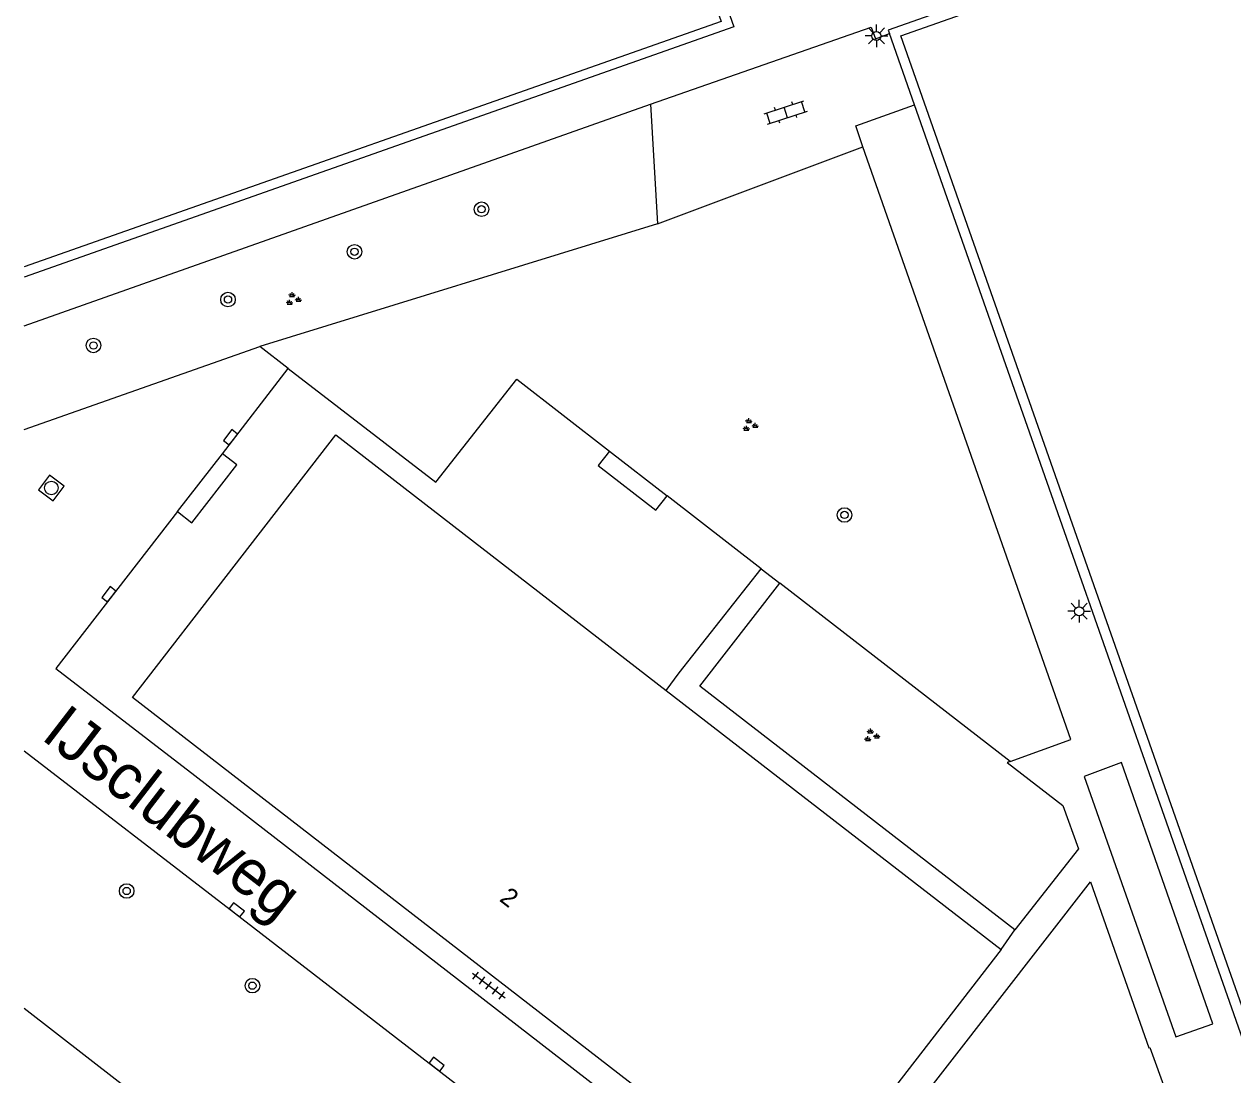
# Model space of a CAD drawing. Extents: x 135990 to 139000, y 393500 to 396000.
# Drawn here: x 136000 to 136066.4, y 395790 to 395847.7 of the extents above; entities that cross this region are included whole.
import ezdxf

# ---------------------------------------------------------------- set-up
doc = ezdxf.new("R2010")
doc.units = 0
for name, color, linetype in [('gg-afsc-hekwerk', 7, 'Continuous'), ('gg-anno-huisnummerreeks BGT', 7, 'Continuous'), ('gg-anno-openbare ruimte label', 7, 'Continuous'), ('gg-bbg-hoofdgebouw', 7, 'Continuous'), ('gg-knt-trap', 7, 'Continuous'), ('gg-knt-verharding', 7, 'Continuous'), ('gg-kwrk-keermuur', 7, 'Continuous'), ('gt-grn-groengrens', 7, 'Continuous'), ('gt-grn-weggrens', 7, 'Continuous'), ('gt-symb-boom', 7, 'Continuous'), ('gt-symb-groenvak', 7, 'Continuous'), ('gt-symb-klinker verharding', 7, 'Continuous'), ('gt-symb-kolk', 7, 'Continuous'), ('gt-symb-lichtmast', 7, 'Continuous'), ('gt-symb-rioolschacht', 7, 'Continuous'), ('gt-symb-tegel verharding', 7, 'Continuous')]:
    doc.layers.add(name, color=color, linetype=linetype)

# ---------------------------------------------------------------- blocks, each defined once
blk = doc.blocks.new('gt0-GRVAK')
at = {"layer": 'gt-symb-groenvak'}
for p, q in [((-0.11, 0.189), (-0.228, 0.24)), ((-0.182, 0.153), (0.088, 0.153)), ((-0.091, 0.211), (-0.156, 0.322)), ((-0.047, 0.214), (-0.047, 0.393)), ((-0.004, 0.211), (0.061, 0.322)), ((0.015, 0.189), (0.133, 0.24)), ((0.262, -0.052), (0.197, 0.059)), ((0.305, -0.049), (0.305, 0.13)), ((0.349, -0.052), (0.414, 0.059)), ((-0.245, -0.228), (-0.363, -0.177)), ((-0.318, -0.264), (-0.047, -0.264)), ((-0.226, -0.206), (-0.291, -0.095)), ((-0.183, -0.203), (-0.183, -0.024)), ((-0.139, -0.206), (-0.074, -0.095)), ((-0.12, -0.228), (-0.002, -0.177)), ((0.243, -0.074), (0.125, -0.023)), ((0.17, -0.11), (0.441, -0.11)), ((0.368, -0.074), (0.486, -0.023))]:
    blk.add_line(p, q, dxfattribs=at)
blk = doc.blocks.new('gt0-LMAST')
at = {"layer": 'gt-symb-lichtmast'}
for p, q in [((-0.182, 0.173), (-0.447, 0.438)), ((-0.005, 0.246), (-0.005, 0.621)), ((0.172, 0.173), (0.437, 0.438)), ((-0.255, -0.004), (-0.63, -0.004)), ((-0.182, -0.181), (-0.447, -0.446)), ((-0.005, -0.254), (-0.005, -0.629)), ((0.437, -0.446), (0.172, -0.181)), ((0.245, -0.004), (0.62, -0.004))]:
    blk.add_line(p, q, dxfattribs=at)
blk.add_circle((-0.005, -0.004), 0.25, dxfattribs=at)
blk = doc.blocks.new('gt0-KL1')
at = {"layer": 'gt-symb-klinker verharding'}
for p, q in [((-1.15, 0.3), (1.15, 0.3)), ((-1, -0.3), (-1, 0.3)), ((-0.5, 0.3), (-0.5, 0.45)), ((0, -0.3), (0, 0.3)), ((0.5, 0.3), (0.5, 0.45)), ((1, -0.3), (1, 0.3)), ((-1.15, -0.3), (1.15, -0.3)), ((-0.5, -0.45), (-0.5, -0.3)), ((0.5, -0.45), (0.5, -0.3))]:
    blk.add_line(p, q, dxfattribs=at)
blk = doc.blocks.new('gt0-BOOM')
at = {"layer": 'gt-symb-boom'}
for radius in [0.4, 0.2]:
    blk.add_circle((0, 0), radius, dxfattribs=at)
blk = doc.blocks.new('gt0-TEG1')
at = {"layer": 'gt-symb-tegel verharding'}
for p, q in [((-1.125, 0), (1.125, 0)), ((-0.9, -0.25), (-0.9, 0.25)), ((-0.45, -0.25), (-0.45, 0.25)), ((0, -0.25), (0, 0.25)), ((0.45, -0.25), (0.45, 0.25)), ((0.9, -0.25), (0.9, 0.25))]:
    blk.add_line(p, q, dxfattribs=at)
blk = doc.blocks.new('gt0-KOLK')
at = {"layer": 'gt-symb-kolk'}
blk.add_lwpolyline([(0, 0), (0.375, 0), (0.375, 0.4), (-0.375, 0.4), (-0.375, 0), (0, 0)], dxfattribs=at)
blk = doc.blocks.new('gt0-RS')
at = {"layer": 'gt-symb-rioolschacht'}
blk.add_lwpolyline([(-0.5, -0.5), (0.5, -0.5), (0.5, 0.5), (-0.5, 0.5)], close=True, dxfattribs=at)
blk.add_circle((0, 0), 0.375, dxfattribs=at)

msp = doc.modelspace()

# ---------------------------------------------------------------- linework, layer by layer
at = {"layer": 'gg-afsc-hekwerk'}
msp.add_line((136048.889, 395843.256), (136047.508, 395847.185), dxfattribs=at)
for points in [[(136005.834, 395941.555), (136025.534, 395885.678), (136026.927, 395886.17), (136028.274, 395882.376), (136026.903, 395881.831), (136038.97, 395847.543), (136000, 395833.796)], [(136103.149, 395866.98), (136047.444, 395847.368), (136047.508, 395847.185)], [(136080.358, 395753.775), (136072.354, 395776.592), (136070.864, 395776.113), (136069.185, 395780.872), (136070.616, 395781.417), (136048.889, 395843.256)]]:
    msp.add_lwpolyline(points, dxfattribs=at)
at = {"layer": 'gg-bbg-hoofdgebouw'}
msp.add_line((136035.244, 395811.112), (136053.646, 395796.873), dxfattribs=at)
msp.add_lwpolyline([(136053.646, 395796.873), (136042.473, 395782.438), (136005.946, 395810.714), (136017.12, 395825.135), (136035.244, 395811.112)], dxfattribs=at)
at = {"layer": 'gg-knt-trap'}
for p, q in [((136008.417, 395820.928), (136010.881, 395824.107)), ((136032.142, 395824.249), (136035.307, 395821.795))]:
    msp.add_line(p, q, dxfattribs=at)
for points in [[(136008.417, 395820.928), (136009.214, 395820.311), (136011.675, 395823.492), (136010.881, 395824.107)], [(136032.142, 395824.249), (136031.524, 395823.452), (136034.69, 395820.999), (136035.307, 395821.795)], [(136063.229, 395792.095), (136065.266, 395792.802), (136060.243, 395807.142), (136058.19, 395806.381), (136063.229, 395792.095)]]:
    msp.add_lwpolyline(points, dxfattribs=at)
at = {"layer": 'gg-knt-verharding'}
for p, q in [((136000, 395831.135), (136034.395, 395843.292)), ((136034.395, 395843.292), (136034.779, 395836.729)), ((136034.779, 395836.729), (136046.049, 395840.961)), ((136000, 395825.435), (136012.943, 395829.995)), ((136014.503, 395828.782), (136012.943, 395829.995)), ((136040.461, 395817.788), (136041.487, 395816.994)), ((136054.128, 395807.205), (136041.487, 395816.994))]:
    msp.add_line(p, q, dxfattribs=at)
for points in [[(136000, 395938.921), (136005.487, 395940.859), (136038.267, 395847.842), (136000, 395834.364)], [(136048.132, 395847.054), (136102.827, 395866.304), (136135.438, 395773.474), (136080.76, 395754.222), (136048.132, 395847.054)], [(136034.395, 395843.292), (136046.495, 395847.533), (136046.744, 395846.889), (136047.508, 395847.185)], [(136046.049, 395840.961), (136045.66, 395842.111), (136048.889, 395843.256)], [(136054.128, 395807.205), (136057.469, 395808.409), (136046.049, 395840.961)], [(136054.394, 395797.957), (136037.089, 395811.338), (136041.487, 395816.994)], [(136000, 395807.794), (136011.552, 395798.903), (136024.717, 395788.726)], [(136054.128, 395807.205), (136053.973, 395807.149), (136057.028, 395804.788), (136057.885, 395802.407), (136054.394, 395797.957)], [(136009.378, 395806.438), (136042.903, 395780.467), (136042.975, 395780.56)], [(136042.975, 395780.56), (136058.548, 395800.598), (136061.745, 395791.48), (136061.811, 395791.504), (136063.529, 395786.753), (136066.321, 395787.809), (136068.606, 395781.351), (136068.036, 395781.158), (136070.309, 395774.719), (136070.862, 395774.931), (136078.522, 395753.131), (136080.358, 395753.775)], [(136000, 395793.663), (136019.085, 395778.844), (136021.209, 395781.563), (136018.401, 395783.8), (136020.116, 395786.099), (136021.539, 395784.992)]]:
    msp.add_lwpolyline(points, dxfattribs=at)
at = {"layer": 'gg-kwrk-keermuur'}
for p, q in [((136010.881, 395824.107), (136014.503, 395828.782)), ((136040.461, 395817.788), (136035.307, 395821.795)), ((136035.968, 395812.07), (136040.461, 395817.788))]:
    msp.add_line(p, q, dxfattribs=at)
for points in [[(136014.503, 395828.782), (136022.603, 395822.549), (136027.05, 395828.196), (136032.142, 395824.249)], [(136008.417, 395820.928), (136001.734, 395812.303), (136009.378, 395806.438)]]:
    msp.add_lwpolyline(points, dxfattribs=at)
at = {"layer": 'gt-grn-groengrens'}
msp.add_line((136034.779, 395836.729), (136012.943, 395829.995), dxfattribs=at)
at = {"layer": 'gt-grn-weggrens'}
for p, q in [((136035.244, 395811.112), (136035.968, 395812.07)), ((136053.646, 395796.873), (136054.394, 395797.957))]:
    msp.add_line(p, q, dxfattribs=at)

# ---------------------------------------------------------------- block references
at = {"layer": 'gt-symb-boom'}
for p in [(136025.113, 395837.527), (136018.137, 395835.195), (136011.19, 395832.569), (136003.803, 395830.049), (136045.04, 395820.742), (136005.627, 395800.095), (136012.53, 395794.896)]:
    msp.add_blockref('gt0-BOOM', p, dxfattribs=at)
at = {"layer": 'gt-symb-groenvak'}
for p in [(136014.758, 395832.586), (136039.838, 395825.667), (136046.51, 395808.617)]:
    msp.add_blockref('gt0-GRVAK', p, dxfattribs=at)
at = {"layer": 'gt-symb-klinker verharding', "rotation": 18.23569146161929}
msp.add_blockref('gt0-KL1', (136041.815, 395842.84), dxfattribs=at)
at = {"layer": 'gt-symb-kolk'}
for p, rotation in [((136011.485, 395824.887), 51.9035031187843), ((136004.804, 395816.265), 51.903503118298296), ((136011.552, 395798.903), -37.578432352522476), ((136022.524, 395790.422), -37.70439991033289)]:
    msp.add_blockref('gt0-KOLK', p, dxfattribs=dict(at, rotation=rotation))
at = {"layer": 'gt-symb-lichtmast'}
for p in [(136046.799, 395847.05), (136057.928, 395815.458)]:
    msp.add_blockref('gt0-LMAST', p, dxfattribs=at)
at = {"layer": 'gt-symb-rioolschacht', "rotation": -127.32503919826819}
msp.add_blockref('gt0-RS', (136001.493, 395822.223), dxfattribs=at)
at = {"layer": 'gt-symb-tegel verharding', "rotation": -37.03038960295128}
msp.add_blockref('gt0-TEG1', (136025.507, 395794.903), dxfattribs=at)

# ---------------------------------------------------------------- texts
at = {"layer": 'gg-anno-huisnummerreeks BGT'}
msp.add_text('2', height=1, rotation=322.3, dxfattribs=at).set_placement((136026.045, 395799.582))
at = {"layer": 'gg-anno-openbare ruimte label'}
msp.add_text('IJsclubweg', height=2.5, rotation=322.4, dxfattribs=at).set_placement((136000.86, 395808.48))

doc.saveas('drawing.dxf')
